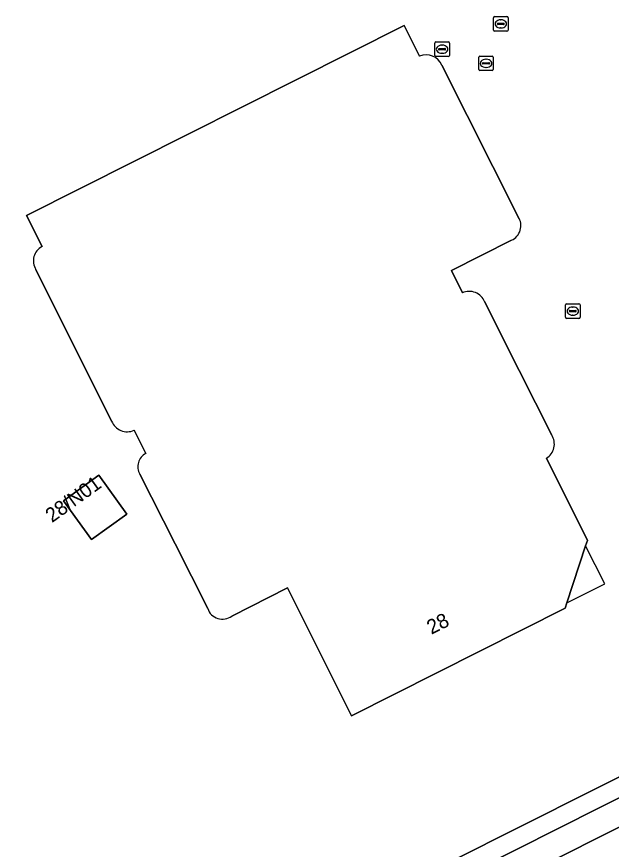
# Model space of a CAD drawing. Extents: x 156702 to 158052, y 387630 to 388992.
# Drawn here: x 157150.5 to 157191.6, y 388333.6 to 388391.1 of the extents above; entities that cross this region are included whole.
import ezdxf

# ---------------------------------------------------------------- set-up
doc = ezdxf.new("R2010")
doc.units = 0
for name, color, linetype in [('IMGEO_Erf', 7, 'Continuous'), ('IMGEO_Groenvoorziening', 7, 'Continuous'), ('IMGEO_Kolk', 7, 'Continuous'), ('IMGEO_Pand', 7, 'Continuous'), ('IMGEO_Pand_nummerreeks', 7, 'Continuous'), ('IMGEO_Pand_overbouw', 7, 'Continuous'), ('IMGEO_Parkeervlak_open', 7, 'Continuous'), ('IMGEO_Rioolput', 7, 'Continuous'), ('IMGEO_Voetpad_open', 7, 'Continuous')]:
    doc.layers.add(name, color=color, linetype=linetype)

msp = doc.modelspace()

# ---------------------------------------------------------------- linework, layer by layer
at = {"layer": 'IMGEO_Erf'}
for points in [[(157152.282, 388375.201), (157151.203, 388377.345), (157177.286, 388390.467), (157178.356, 388388.346)], [(157179.894, 388387.731), (157185.173, 388377.248)], [(157184.705, 388375.638), (157180.547, 388373.536), (157181.312, 388371.996)], [(157157.081, 388363.13), (157151.853, 388373.616)], [(157182.843, 388371.395), (157185.233, 388366.646), (157187.481, 388362.179)], [(157159.448, 388360.91), (157158.641, 388362.508)], [(157187.11, 388360.58), (157189.95, 388354.905), (157189.823, 388354.522), (157188.535, 388350.578), (157188.419, 388350.223), (157173.656, 388342.78), (157169.225, 388351.626), (157165.376, 388349.669)], [(157055.318, 388268.856), (157065.932, 388274.591), (157095.174, 388289.455), (157094.853, 388290.096), (157097.304, 388291.355), (157097.614, 388290.696), (157097.881, 388290.831), (157119.289, 388301.443), (157121.594, 388302.586), (157122.912, 388303.239), (157126.545, 388305.126), (157128.281, 388306.017), (157129.856, 388306.814), (157137.907, 388310.886), (157152.903, 388318.564), (157174.095, 388329.453), (157180.461, 388332.701), (157200.119, 388342.587), (157202.298, 388343.699), (157206.748, 388345.97), (157208.141, 388346.681), (157233.238, 388359.337)], [(157163.717, 388350.193), (157161.463, 388354.656), (157159.027, 388359.477)]]:
    msp.add_lwpolyline(points, dxfattribs=at)
msp.add_lwpolyline([(157153.765, 388357.639), (157156.202, 388359.406), (157158.135, 388356.713), (157155.702, 388354.956)], close=True, dxfattribs=at)
for centre, radius, start, end in [((157178.81, 388387.252), 1.185, 23.86211, 112.54792), ((157184.24, 388376.646), 1.11, 294.76511, 32.81837), ((157152.773, 388374.218), 1.099, 116.52642, 213.18368), ((157181.792, 388370.968), 1.134, 22.09246, 115.04218), ((157158.165, 388363.582), 1.175, 202.63772, 293.88617), ((157186.517, 388361.56), 1.145, 301.15919, 32.71553), ((157159.921, 388359.993), 1.032, 117.29123, 209.96432), ((157164.737, 388350.535), 1.076, 198.53596, 306.40629)]:
    msp.add_arc(centre, radius, start, end, dxfattribs=at)
at = {"layer": 'IMGEO_Groenvoorziening'}
msp.add_lwpolyline([(157199.382, 388340.78), (157199.48, 388340.829), (157200.712, 388341.452), (157200.119, 388342.587), (157180.461, 388332.701), (157181.053, 388331.56), (157182.179, 388332.106)], close=True, dxfattribs=at)
at = {"layer": 'IMGEO_Kolk'}
for p, q in [((157183.463, 388390.156), (157183.463, 388391.008)), ((157183.538, 388391.082), (157184.39, 388391.082)), ((157184.464, 388391.008), (157184.464, 388390.156)), ((157183.722, 388390.576), (157183.722, 388390.588)), ((157184.16, 388390.539), (157183.762, 388390.539)), ((157183.765, 388390.625), (157184.163, 388390.625)), ((157183.974, 388390.302), (157183.949, 388390.302)), ((157183.951, 388390.862), (157183.976, 388390.862)), ((157184.206, 388390.588), (157184.206, 388390.576)), ((157184.39, 388390.082), (157183.538, 388390.082)), ((157179.407, 388388.406), (157179.407, 388389.258)), ((157179.482, 388389.332), (157180.334, 388389.332)), ((157180.408, 388389.258), (157180.408, 388388.406)), ((157179.666, 388388.826), (157179.666, 388388.838)), ((157180.104, 388388.789), (157179.706, 388388.789)), ((157179.709, 388388.875), (157180.107, 388388.875)), ((157179.895, 388389.112), (157179.92, 388389.112)), ((157180.15, 388388.838), (157180.15, 388388.826)), ((157180.334, 388388.332), (157179.482, 388388.332)), ((157179.918, 388388.552), (157179.893, 388388.552)), ((157188.436, 388370.314), (157188.436, 388371.166)), ((157188.511, 388371.24), (157189.363, 388371.24)), ((157188.695, 388370.734), (157188.695, 388370.746)), ((157188.738, 388370.783), (157189.136, 388370.783)), ((157188.924, 388371.02), (157188.949, 388371.02)), ((157189.179, 388370.746), (157189.179, 388370.734)), ((157189.437, 388371.166), (157189.437, 388370.314)), ((157189.363, 388370.24), (157188.511, 388370.24)), ((157189.133, 388370.697), (157188.735, 388370.697)), ((157188.947, 388370.46), (157188.922, 388370.46))]:
    msp.add_line(p, q, dxfattribs=at)
for points in [[(157183.463, 388390.156), (157183.463, 388391.008)], [(157183.538, 388391.082), (157184.39, 388391.082)], [(157184.464, 388391.008), (157184.464, 388390.156)], [(157184.39, 388390.082), (157183.538, 388390.082)], [(157179.407, 388388.406), (157179.407, 388389.258)], [(157179.482, 388389.332), (157180.334, 388389.332)], [(157180.408, 388389.258), (157180.408, 388388.406)], [(157180.334, 388388.332), (157179.482, 388388.332)], [(157188.436, 388370.314), (157188.436, 388371.166)], [(157188.511, 388371.24), (157189.363, 388371.24)], [(157189.437, 388371.166), (157189.437, 388370.314)], [(157189.363, 388370.24), (157188.511, 388370.24)]]:
    msp.add_lwpolyline(points, dxfattribs=at)
for centre, radius, start, end in [((157183.54, 388391.006), 0.0765, 91.55205, 178.44795), ((157183.54, 388391.006), 0.0765, 91.55205, 178.44795), ((157184.388, 388391.006), 0.0765, 1.55205, 88.44795), ((157184.388, 388391.006), 0.0765, 1.55205, 88.44795), ((157183.762, 388390.585), 0.0403, 85.87752, 175.75265), ((157183.759, 388390.575), 0.0366, 178.93798, 274.71019), ((157184.163, 388390.582), 0.043, 264.86636, 352.45326), ((157184.167, 388390.587), 0.0386, 1.73085, 96.63898), ((157183.54, 388390.158), 0.0765, 181.55205, 268.44795), ((157183.54, 388390.158), 0.0765, 181.55205, 268.44795), ((157184.388, 388390.158), 0.0765, 271.55205, 358.44795), ((157184.388, 388390.158), 0.0765, 271.55205, 358.44795), ((157179.484, 388389.256), 0.0765, 91.55205, 178.44795), ((157179.484, 388389.256), 0.0765, 91.55205, 178.44795), ((157180.332, 388389.256), 0.0765, 1.55205, 88.44795), ((157180.332, 388389.256), 0.0765, 1.55205, 88.44795), ((157179.706, 388388.835), 0.0403, 85.87752, 175.75265), ((157179.703, 388388.825), 0.0366, 178.93798, 274.71019), ((157180.107, 388388.832), 0.043, 264.86636, 352.45326), ((157180.111, 388388.837), 0.0386, 1.73085, 96.63898), ((157179.484, 388388.408), 0.0765, 181.55205, 268.44795), ((157179.484, 388388.408), 0.0765, 181.55205, 268.44795), ((157180.332, 388388.408), 0.0765, 271.55205, 358.44795), ((157180.332, 388388.408), 0.0765, 271.55205, 358.44795), ((157188.513, 388371.164), 0.0765, 91.55205, 178.44795), ((157188.513, 388371.164), 0.0765, 91.55205, 178.44795), ((157188.735, 388370.743), 0.0403, 85.87752, 175.75265), ((157189.14, 388370.745), 0.0386, 1.73085, 96.63898), ((157189.361, 388371.164), 0.0765, 1.55205, 88.44795), ((157189.361, 388371.164), 0.0765, 1.55205, 88.44795), ((157188.513, 388370.316), 0.0765, 181.55205, 268.44795), ((157188.513, 388370.316), 0.0765, 181.55205, 268.44795), ((157188.732, 388370.733), 0.0366, 178.93798, 274.71019), ((157189.136, 388370.74), 0.043, 264.86636, 352.45326), ((157189.361, 388370.316), 0.0765, 271.55205, 358.44795), ((157189.361, 388370.316), 0.0765, 271.55205, 358.44795)]:
    msp.add_arc(centre, radius, start, end, dxfattribs=at)
for centre, major_axis, ratio, start_param, end_param in [((157183.95, 388390.582), (-0.387, 0.002), 0.722429, 4.712389, 7.853982), ((157183.975, 388390.582), (-0.39, 0.002), 0.717154, 1.570796, 4.712389), ((157179.894, 388388.832), (-0.387, 0.002), 0.722429, 4.712389, 7.853982), ((157179.919, 388388.832), (-0.39, 0.002), 0.717154, 1.570796, 4.712389), ((157188.923, 388370.74), (-0.387, 0.002), 0.722429, 4.712389, 7.853982), ((157188.948, 388370.74), (-0.39, 0.002), 0.717154, 1.570796, 4.712389)]:
    msp.add_ellipse(centre, major_axis=major_axis, ratio=ratio, start_param=start_param, end_param=end_param, dxfattribs=at)
at = {"layer": 'IMGEO_Pand'}
for points in [[(157178.356, 388388.346), (157177.286, 388390.467), (157151.203, 388377.345), (157152.282, 388375.201)], [(157185.173, 388377.248), (157179.894, 388387.731)], [(157181.312, 388371.996), (157180.547, 388373.536), (157184.705, 388375.638)], [(157151.853, 388373.616), (157157.081, 388363.13)], [(157187.481, 388362.179), (157185.233, 388366.646), (157182.843, 388371.395)], [(157158.641, 388362.508), (157159.448, 388360.91)], [(157165.376, 388349.669), (157169.225, 388351.626), (157173.656, 388342.78), (157188.419, 388350.223), (157188.535, 388350.578), (157189.823, 388354.522), (157189.95, 388354.905), (157187.11, 388360.58)], [(157159.027, 388359.477), (157161.463, 388354.656), (157163.717, 388350.193)]]:
    msp.add_lwpolyline(points, dxfattribs=at)
msp.add_lwpolyline([(157153.765, 388357.639), (157155.702, 388354.956), (157158.135, 388356.713), (157156.202, 388359.406)], close=True, dxfattribs=at)
for centre, radius, start, end in [((157178.81, 388387.252), 1.185, 23.86211, 112.54792), ((157184.24, 388376.646), 1.11, 294.76511, 32.81837), ((157152.773, 388374.218), 1.099, 116.52642, 213.18368), ((157181.792, 388370.968), 1.134, 22.09246, 115.04218), ((157158.165, 388363.582), 1.175, 202.63772, 293.88617), ((157186.517, 388361.56), 1.145, 301.15919, 32.71553), ((157159.921, 388359.993), 1.032, 117.29123, 209.96432), ((157164.737, 388350.535), 1.076, 198.53596, 306.40629)]:
    msp.add_arc(centre, radius, start, end, dxfattribs=at)
at = {"layer": 'IMGEO_Pand_overbouw'}
msp.add_lwpolyline([(157188.535, 388350.578), (157191.148, 388351.905), (157189.823, 388354.522)], close=True, dxfattribs=at)
at = {"layer": 'IMGEO_Parkeervlak_open'}
msp.add_lwpolyline([(157201.348, 388336.878), (157200.2, 388339.156), (157183.169, 388330.579), (157184.317, 388328.298)], close=True, dxfattribs=at)
at = {"layer": 'IMGEO_Rioolput'}
for p, q in [((157182.444, 388387.429), (157182.444, 388388.281)), ((157182.519, 388388.355), (157183.371, 388388.355)), ((157182.932, 388388.135), (157182.957, 388388.135)), ((157183.445, 388388.281), (157183.445, 388387.429)), ((157182.703, 388387.849), (157182.703, 388387.861)), ((157183.141, 388387.812), (157182.743, 388387.812)), ((157182.746, 388387.898), (157183.144, 388387.898)), ((157182.955, 388387.575), (157182.93, 388387.575)), ((157183.187, 388387.861), (157183.187, 388387.849)), ((157183.371, 388387.355), (157182.519, 388387.355))]:
    msp.add_line(p, q, dxfattribs=at)
for points in [[(157182.444, 388387.429), (157182.444, 388388.281)], [(157182.519, 388388.355), (157183.371, 388388.355)], [(157183.445, 388388.281), (157183.445, 388387.429)], [(157183.371, 388387.355), (157182.519, 388387.355)]]:
    msp.add_lwpolyline(points, dxfattribs=at)
for centre, radius, start, end in [((157182.521, 388388.279), 0.0765, 91.55205, 178.44795), ((157182.521, 388388.279), 0.0765, 91.55205, 178.44795), ((157183.369, 388388.279), 0.0765, 1.55205, 88.44795), ((157183.369, 388388.279), 0.0765, 1.55205, 88.44795), ((157182.521, 388387.431), 0.0765, 181.55205, 268.44795), ((157182.521, 388387.431), 0.0765, 181.55205, 268.44795), ((157182.743, 388387.858), 0.0403, 85.87752, 175.75265), ((157182.74, 388387.848), 0.0366, 178.93798, 274.71019), ((157183.144, 388387.855), 0.043, 264.86636, 352.45326), ((157183.148, 388387.86), 0.0386, 1.73085, 96.63898), ((157183.369, 388387.431), 0.0765, 271.55205, 358.44795), ((157183.369, 388387.431), 0.0765, 271.55205, 358.44795)]:
    msp.add_arc(centre, radius, start, end, dxfattribs=at)
for centre, major_axis, ratio, start_param, end_param in [((157182.931, 388387.855), (-0.387, 0.002), 0.722429, 4.712389, 7.853982), ((157182.956, 388387.855), (-0.39, 0.002), 0.717154, 1.570796, 4.712389)]:
    msp.add_ellipse(centre, major_axis=major_axis, ratio=ratio, start_param=start_param, end_param=end_param, dxfattribs=at)
at = {"layer": 'IMGEO_Voetpad_open'}
msp.add_lwpolyline([(157200.2, 388339.156), (157199.382, 388340.78), (157182.179, 388332.106), (157182.987, 388330.487), (157183.169, 388330.579)], close=True, dxfattribs=at)

# ---------------------------------------------------------------- texts
at = {"layer": 'IMGEO_Pand_nummerreeks'}
for s, rotation, p in [('28/N01', 35.75389, (157152.965, 388356.093)), ('28', 26.75568, (157179.168, 388348.381))]:
    msp.add_text(s, height=1, rotation=rotation, dxfattribs=at).set_placement(p)

doc.saveas('drawing.dxf')
